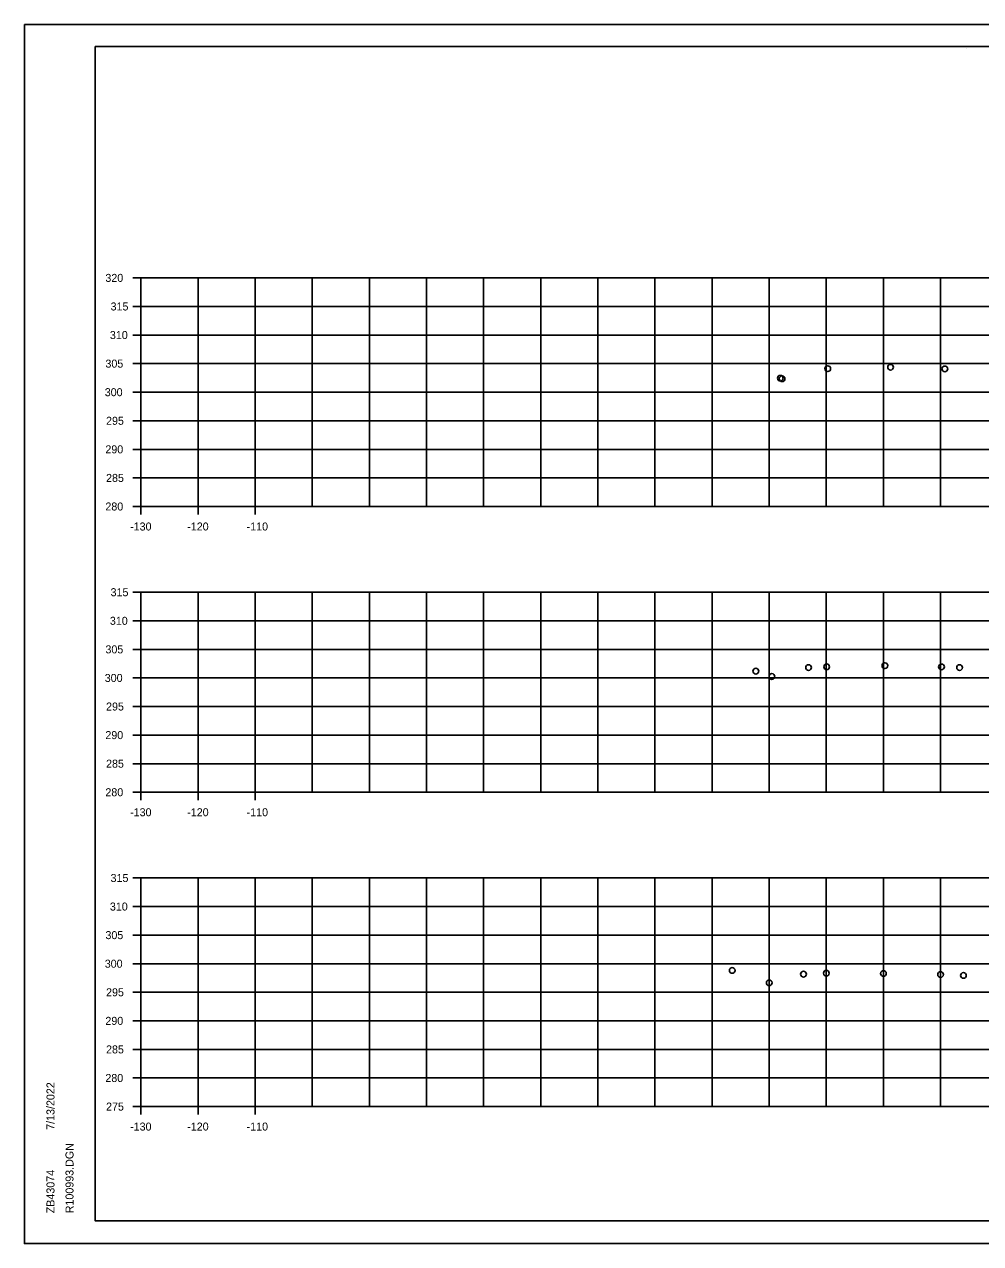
# Model space of a CAD drawing. Extents: x 4667 to 1632277, y -2100 to 724501.
# Drawn here: x 5969.1 to 6136.5, y 596.3 to 809.6 of the extents above; entities that cross this region are included whole.
import ezdxf

# ---------------------------------------------------------------- set-up
doc = ezdxf.new("R2010")
doc.units = 0
for name, color, linetype in [('R_Axis', 7, 'Continuous'), ('R_Axis Annot', 7, 'Continuous'), ('R_Grid', 7, 'Continuous'), ('R_No Plot', 7, 'Continuous')]:
    doc.layers.add(name, color=color, linetype=linetype)

msp = doc.modelspace()

# ---------------------------------------------------------------- linework, layer by layer
at = {"layer": 'R_Axis'}
for p, q in [((5988.12, 765.27), (5989.52, 765.27)), ((5989.52, 725.27), (5989.52, 765.27)), ((5988.12, 760.27), (5989.52, 760.27)), ((5988.12, 755.27), (5989.52, 755.27)), ((5988.12, 750.27), (5989.52, 750.27)), ((5988.12, 745.27), (5989.52, 745.27)), ((5988.12, 740.27), (5989.52, 740.27)), ((5988.12, 735.27), (5989.52, 735.27)), ((5988.12, 730.27), (5989.52, 730.27)), ((5988.12, 725.27), (5989.52, 725.27)), ((5989.52, 723.87), (5989.52, 725.27)), ((5999.52, 723.87), (5999.52, 725.27)), ((6009.52, 723.87), (6009.52, 725.27)), ((5988.12, 710.27), (5989.52, 710.27)), ((5989.52, 675.27), (5989.52, 710.27)), ((5988.12, 705.27), (5989.52, 705.27)), ((5988.12, 700.27), (5989.52, 700.27)), ((5988.12, 695.27), (5989.52, 695.27)), ((5988.12, 690.27), (5989.52, 690.27)), ((5988.12, 685.27), (5989.52, 685.27)), ((5988.12, 680.27), (5989.52, 680.27)), ((5988.12, 675.27), (5989.52, 675.27)), ((5989.52, 673.87), (5989.52, 675.27)), ((5999.52, 673.87), (5999.52, 675.27)), ((6009.52, 673.87), (6009.52, 675.27)), ((5988.12, 660.27), (5989.52, 660.27)), ((5989.52, 620.27), (5989.52, 660.27)), ((5988.12, 655.27), (5989.52, 655.27)), ((5988.12, 650.27), (5989.52, 650.27)), ((5988.12, 645.27), (5989.52, 645.27)), ((5988.12, 640.27), (5989.52, 640.27)), ((5988.12, 635.27), (5989.52, 635.27)), ((5988.12, 630.27), (5989.52, 630.27)), ((5988.12, 625.27), (5989.52, 625.27)), ((5988.12, 620.27), (5989.52, 620.27)), ((5989.52, 618.87), (5989.52, 620.27)), ((5999.52, 618.87), (5999.52, 620.27)), ((6009.52, 618.87), (6009.52, 620.27))]:
    msp.add_line(p, q, dxfattribs=at)
at = {"layer": 'R_Grid'}
for p, q in [((5989.52, 765.27), (6289.52, 765.27)), ((5989.52, 725.27), (5989.52, 765.27)), ((5999.52, 725.27), (5999.52, 765.27)), ((6009.52, 725.27), (6009.52, 765.27)), ((6019.52, 725.27), (6019.52, 765.27)), ((6029.52, 725.27), (6029.52, 765.27)), ((6039.52, 725.27), (6039.52, 765.27)), ((6049.52, 725.27), (6049.52, 765.27)), ((6059.52, 725.27), (6059.52, 765.27)), ((6069.52, 725.27), (6069.52, 765.27)), ((6079.52, 725.27), (6079.52, 765.27)), ((6089.52, 725.27), (6089.52, 765.27)), ((6099.52, 725.27), (6099.52, 765.27)), ((6109.52, 725.27), (6109.52, 765.27)), ((6119.52, 725.27), (6119.52, 765.27)), ((6129.52, 725.27), (6129.52, 765.27)), ((5989.52, 760.27), (6289.52, 760.27)), ((5989.52, 755.27), (6289.52, 755.27)), ((5989.52, 750.27), (6289.52, 750.27)), ((5989.52, 745.27), (6289.52, 745.27)), ((5989.52, 740.27), (6289.52, 740.27)), ((5989.52, 735.27), (6289.52, 735.27)), ((5989.52, 730.27), (6289.52, 730.27)), ((5989.52, 725.27), (6289.52, 725.27)), ((5989.52, 710.27), (6289.52, 710.27)), ((5989.52, 675.27), (5989.52, 710.27)), ((5999.52, 675.27), (5999.52, 710.27)), ((6009.52, 675.27), (6009.52, 710.27)), ((6019.52, 675.27), (6019.52, 710.27)), ((6029.52, 675.27), (6029.52, 710.27)), ((6039.52, 675.27), (6039.52, 710.27)), ((6049.52, 675.27), (6049.52, 710.27)), ((6059.52, 675.27), (6059.52, 710.27)), ((6069.52, 675.27), (6069.52, 710.27)), ((6079.52, 675.27), (6079.52, 710.27)), ((6089.52, 675.27), (6089.52, 710.27)), ((6099.52, 675.27), (6099.52, 710.27)), ((6109.52, 675.27), (6109.52, 710.27)), ((6119.52, 675.27), (6119.52, 710.27)), ((6129.52, 675.27), (6129.52, 710.27)), ((5989.52, 705.27), (6289.52, 705.27)), ((5989.52, 700.27), (6289.52, 700.27)), ((5989.52, 695.27), (6289.52, 695.27)), ((5989.52, 690.27), (6289.52, 690.27)), ((5989.52, 685.27), (6289.52, 685.27)), ((5989.52, 680.27), (6289.52, 680.27)), ((5989.52, 675.27), (6289.52, 675.27)), ((5989.52, 660.27), (6289.52, 660.27)), ((5989.52, 620.27), (5989.52, 660.27)), ((5999.52, 620.27), (5999.52, 660.27)), ((6009.52, 620.27), (6009.52, 660.27)), ((6019.52, 620.27), (6019.52, 660.27)), ((6029.52, 620.27), (6029.52, 660.27)), ((6039.52, 620.27), (6039.52, 660.27)), ((6049.52, 620.27), (6049.52, 660.27)), ((6059.52, 620.27), (6059.52, 660.27)), ((6069.52, 620.27), (6069.52, 660.27)), ((6079.52, 620.27), (6079.52, 660.27)), ((6089.52, 620.27), (6089.52, 660.27)), ((6099.52, 620.27), (6099.52, 660.27)), ((6109.52, 620.27), (6109.52, 660.27)), ((6119.52, 620.27), (6119.52, 660.27)), ((6129.52, 620.27), (6129.52, 660.27)), ((5989.52, 655.27), (6289.52, 655.27)), ((5989.52, 650.27), (6289.52, 650.27)), ((5989.52, 645.27), (6289.52, 645.27)), ((5989.52, 640.27), (6289.52, 640.27)), ((5989.52, 635.27), (6289.52, 635.27)), ((5989.52, 630.27), (6289.52, 630.27)), ((5989.52, 625.27), (6289.52, 625.27)), ((5989.52, 620.27), (6289.52, 620.27))]:
    msp.add_line(p, q, dxfattribs=at)
at = {"layer": 'R_No Plot'}
for p, q in [((5969.12, 809.63), (6302.46, 809.63)), ((5981.52, 805.73), (6297.7, 805.73)), ((5981.52, 600.27), (5981.52, 805.73)), ((6134.04, 805.47), (6134.04, 805.47)), ((6134.04, 805.47), (6134.04, 805.47)), ((5981.52, 600.27), (5981.52, 600.27)), ((6297.7, 600.27), (5981.52, 600.27)), ((5969.12, 596.29), (6302.46, 596.29))]:
    msp.add_line(p, q, dxfattribs=at)
for points in [[(5969.12, 809.63), (6302.46, 809.63), (6302.46, 596.29), (5969.12, 596.29)], [(6215.44, 805.73), (6215.44, 795.85), (6251.18, 795.85), (6251.18, 792.93), (6274.38, 792.93), (6274.38, 768.6), (6297.7, 768.6), (6297.7, 600.27), (5981.52, 600.27), (5981.52, 805.73)]]:
    msp.add_lwpolyline(points, close=True, dxfattribs=at)
for centre in [(6109.77, 749.39), (6109.77, 749.39), (6120.77, 749.64), (6130.27, 749.35), (6130.27, 749.35), (6101.47, 747.72), (6101.77, 747.62), (6109.58, 697.22), (6119.78, 697.42), (6129.68, 697.21), (6097.18, 696.46), (6099.99, 695.52), (6106.41, 697.09), (6132.85, 697.08), (6093.04, 644.1), (6099.52, 641.94), (6105.52, 643.44), (6109.52, 643.6), (6119.52, 643.57), (6129.52, 643.37), (6133.52, 643.21)]:
    msp.add_circle(centre, 0.5, dxfattribs=at)

# ---------------------------------------------------------------- texts
at = {"layer": 'R_Axis Annot'}
for s, p in [('320', (5983.3, 764.57)), ('315', (5984.21, 759.57)), ('310', (5984.09, 754.57)), ('305', (5983.31, 749.57)), ('300', (5983.19, 744.57)), ('295', (5983.42, 739.57)), ('290', (5983.3, 734.57)), ('285', (5983.42, 729.57)), ('280', (5983.3, 724.57)), ('-130', (5987.63, 721.07)), ('-120', (5997.63, 721.07)), ('-110', (6008.03, 721.07)), ('315', (5984.21, 709.57)), ('310', (5984.09, 704.57)), ('305', (5983.31, 699.57)), ('300', (5983.19, 694.57)), ('295', (5983.42, 689.57)), ('290', (5983.3, 684.57)), ('285', (5983.42, 679.57)), ('280', (5983.3, 674.57)), ('-130', (5987.63, 671.07)), ('-120', (5997.63, 671.07)), ('-110', (6008.03, 671.07)), ('315', (5984.21, 659.57)), ('310', (5984.09, 654.57)), ('305', (5983.31, 649.57)), ('300', (5983.19, 644.57)), ('295', (5983.42, 639.57)), ('290', (5983.3, 634.57)), ('285', (5983.42, 629.57)), ('280', (5983.3, 624.57)), ('275', (5983.42, 619.57)), ('-130', (5987.63, 616.07)), ('-120', (5997.63, 616.07)), ('-110', (6008.03, 616.07))]:
    msp.add_text(s, height=1.4, dxfattribs=at).set_placement(p)
at = {"layer": 'R_No Plot'}
for s, p in [('7/13/2022', (5974.39, 616.2)), ('R100993.DGN', (5977.72, 601.6)), ('ZB43074', (5974.39, 601.6))]:
    msp.add_text(s, height=1.4, rotation=90, dxfattribs=at).set_placement(p)

doc.saveas('drawing.dxf')
